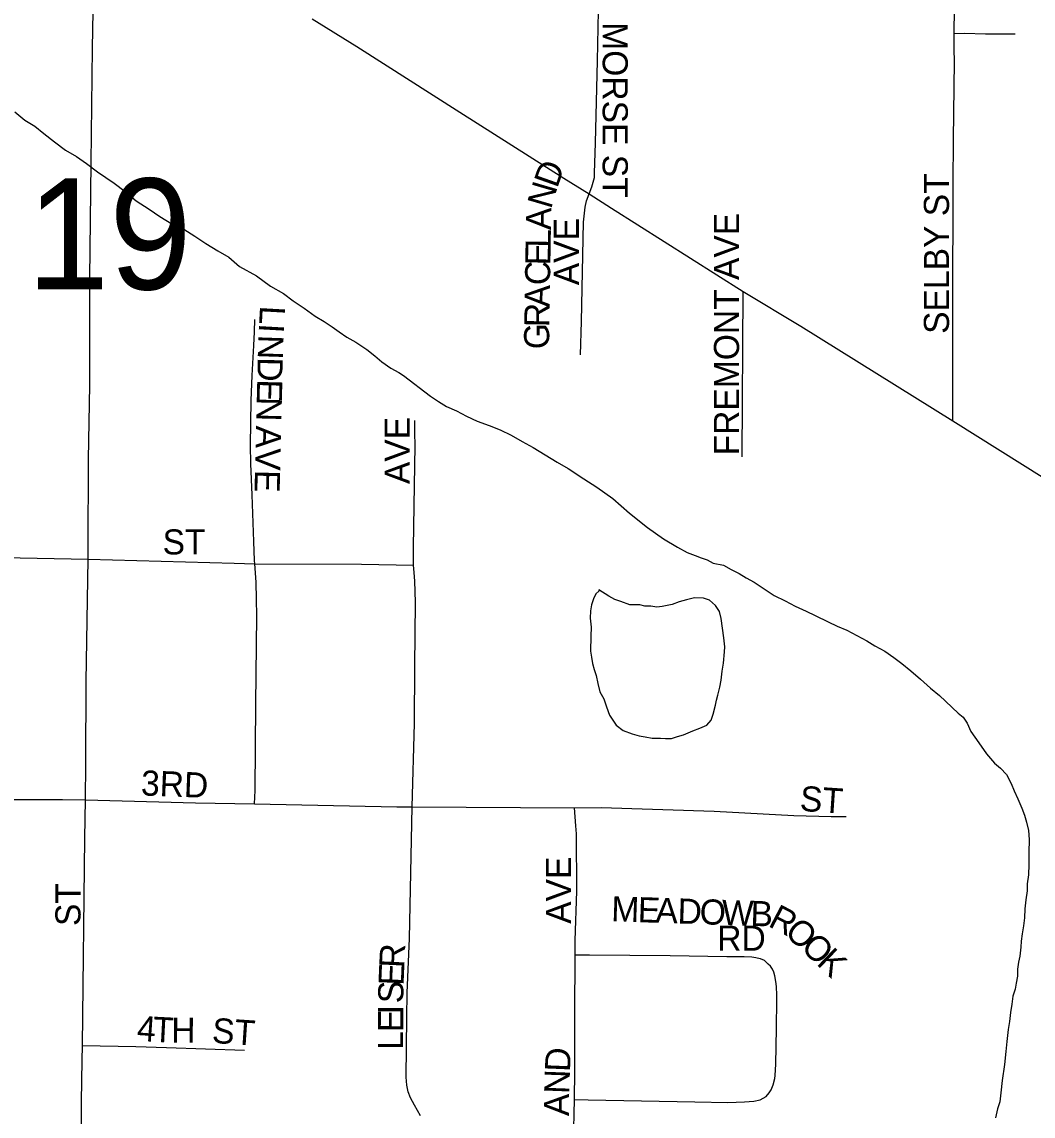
# Model space of a CAD drawing. Extents: x 0 to 68, y 0 to 52.9.
# Drawn here: x 26.5855 to 26.9534, y 19.9701 to 20.3682 of the extents above; entities that cross this region are included whole.
import ezdxf

# ---------------------------------------------------------------- set-up
doc = ezdxf.new("R2010")
doc.units = 0
for name, color, linetype in [('Default', 7, 'Continuous'), ('GM_X_Minor_Lake', 7, 'Continuous'), ('GM_X_Minor_River', 7, 'Continuous'), ('GM_X_State_Route', 7, 'Continuous')]:
    doc.layers.add(name, color=color, linetype=linetype)

msp = doc.modelspace()

# ---------------------------------------------------------------- linework, layer by layer
at = {"layer": 'Default'}
for points in [[(26.79187, 20.30572), (26.7928, 20.30816), (26.79384, 20.3116), (26.79388, 20.3132), (26.79413, 20.3242), (26.79486, 20.35403), (26.79524, 20.37222), (26.79541, 20.39198), (26.7955, 20.44059), (26.79526, 20.44697)], [(26.92461, 20.36398), (26.92485, 20.38245), (26.92493, 20.39015), (26.92584, 20.44929)], [(26.60962, 20.17275), (26.60965, 20.17615), (26.60981, 20.20915), (26.6102, 20.23606), (26.61029, 20.27503), (26.61066, 20.31699), (26.61117, 20.35872), (26.61151, 20.37881), (26.61143, 20.3998), (26.61161, 20.41979)], [(26.92413, 20.22306), (26.92417, 20.22986), (26.92418, 20.23224), (26.92416, 20.25584), (26.92417, 20.26477), (26.92434, 20.30903), (26.92442, 20.32559), (26.92478, 20.35377), (26.92466, 20.35831), (26.92461, 20.36398)], [(26.92461, 20.36398), (26.92839, 20.36408), (26.93607, 20.36385), (26.94687, 20.3639)], [(26.78874, 20.24715), (26.78905, 20.25927), (26.78976, 20.29532), (26.79037, 20.30086), (26.79091, 20.30317), (26.79187, 20.30572)], [(26.84749, 20.20996), (26.84795, 20.27013)], [(26.67021, 20.17108), (26.67013, 20.1723), (26.66987, 20.17924), (26.66925, 20.19619), (26.66885, 20.20747), (26.66874, 20.21424), (26.66895, 20.23046), (26.66925, 20.23952), (26.66984, 20.25047), (26.67012, 20.25549), (26.67031, 20.25996)], [(26.728, 20.17051), (26.72802, 20.1771), (26.72834, 20.19956), (26.72859, 20.21398), (26.72851, 20.21886), (26.72842, 20.22319)], [(26.46851, 20.17593), (26.48771, 20.17546), (26.52637, 20.17455), (26.56616, 20.17362), (26.60962, 20.17275)], [(26.6086, 20.08514), (26.60874, 20.09825), (26.60891, 20.12822), (26.60962, 20.17275)], [(26.60962, 20.17275), (26.6628, 20.17129), (26.67021, 20.17108)], [(26.67018, 20.08368), (26.67036, 20.0886), (26.67062, 20.11997), (26.67094, 20.15212), (26.67088, 20.15821), (26.67072, 20.16436), (26.67021, 20.17108)], [(26.67021, 20.17108), (26.70907, 20.17094), (26.728, 20.17051)], [(26.72745, 20.08264), (26.72836, 20.11299), (26.72847, 20.13367), (26.72876, 20.15712), (26.72842, 20.16473), (26.72819, 20.16791), (26.728, 20.17051)], [(26.56319, 20.08544), (26.57184, 20.08527), (26.60026, 20.08536), (26.6086, 20.08514)], [(26.60758, 19.99587), (26.60841, 20.07128), (26.6086, 20.08514)], [(26.6086, 20.08514), (26.64871, 20.08406), (26.67018, 20.08368)], [(26.67018, 20.08368), (26.72197, 20.0827), (26.72745, 20.08264)], [(26.73053, 19.9702), (26.7283, 19.97412), (26.72685, 19.97676), (26.72602, 19.979), (26.72552, 19.98135), (26.72527, 19.98434), (26.7255, 20.00599), (26.72569, 20.01501), (26.72652, 20.03478), (26.72745, 20.08264)], [(26.72745, 20.08264), (26.78659, 20.08234)], [(26.78659, 20.08234), (26.79627, 20.08235), (26.83741, 20.08105), (26.86636, 20.0795), (26.87989, 20.07908), (26.88542, 20.07909)], [(26.78679, 20.02879), (26.78681, 20.03397), (26.78735, 20.05202), (26.78723, 20.07284), (26.78704, 20.07579), (26.78659, 20.08234)], [(26.78652, 19.97618), (26.7867, 19.98653), (26.7867, 19.99252), (26.78671, 20.00705), (26.78679, 20.02879)], [(26.78679, 20.02879), (26.79197, 20.02875), (26.82132, 20.02851), (26.84198, 20.02822), (26.84826, 20.02821), (26.8511, 20.02802), (26.85257, 20.02787), (26.85408, 20.02752), (26.85552, 20.02683), (26.85703, 20.02544)], [(26.85624, 19.97722), (26.85734, 19.97856), (26.85809, 19.97972), (26.85884, 19.98146), (26.85942, 19.98377), (26.85956, 19.98487), (26.85982, 19.98898), (26.86006, 20.00195), (26.8602, 20.01247), (26.86018, 20.01416), (26.85999, 20.01732), (26.85978, 20.01908), (26.8594, 20.02116), (26.85905, 20.02249), (26.85859, 20.02353), (26.85784, 20.02463), (26.85703, 20.02544)], [(26.60682, 19.90733), (26.60727, 19.95443), (26.60724, 19.97543), (26.60742, 19.99039), (26.60758, 19.99587)], [(26.60758, 19.99587), (26.62702, 19.99543), (26.63808, 19.99507), (26.66655, 19.99413)], [(26.78652, 19.97618), (26.79157, 19.97608), (26.83027, 19.97537), (26.84236, 19.9751), (26.8484, 19.97526), (26.85181, 19.97552), (26.8541, 19.97607), (26.85624, 19.97722)], [(26.78551, 19.90568), (26.78596, 19.9368), (26.78612, 19.95567), (26.78614, 19.96036), (26.78652, 19.97618)]]:
    msp.add_lwpolyline(points, dxfattribs=at)
at = {"layer": 'GM_X_Minor_Lake'}
for points in [[(26.79903, 20.15927), (26.79541, 20.16154), (26.7954, 20.16117), (26.79428, 20.1601), (26.79351, 20.15828), (26.79273, 20.1561), (26.79232, 20.15391), (26.79227, 20.15134), (26.79257, 20.14804), (26.7925, 20.14474), (26.79239, 20.13925), (26.79271, 20.13704), (26.79304, 20.13483), (26.79372, 20.13262), (26.79441, 20.13041), (26.79509, 20.12746), (26.79576, 20.12452), (26.79717, 20.12192), (26.79821, 20.11897), (26.79925, 20.11602), (26.80174, 20.1123), (26.80427, 20.11042), (26.80755, 20.10925), (26.8101, 20.10847), (26.81229, 20.10806), (26.81485, 20.10764), (26.81778, 20.10758), (26.81961, 20.10754), (26.82181, 20.1075), (26.82403, 20.10818), (26.82624, 20.10887), (26.82957, 20.11027), (26.83215, 20.11132), (26.83474, 20.11237), (26.83624, 20.11417), (26.83702, 20.11635), (26.83782, 20.11964), (26.83823, 20.12146), (26.83863, 20.12328), (26.83942, 20.1262), (26.83984, 20.12876), (26.84027, 20.13205), (26.8407, 20.13497), (26.84115, 20.139), (26.84119, 20.14083), (26.84089, 20.14413), (26.83993, 20.15111), (26.83925, 20.15369), (26.83783, 20.15592), (26.83566, 20.1578), (26.83348, 20.15857), (26.83018, 20.15864), (26.82723, 20.15797), (26.82465, 20.15729), (26.82207, 20.15624), (26.82023, 20.15591), (26.81839, 20.15558), (26.81655, 20.15525), (26.81435, 20.15566), (26.81216, 20.15571), (26.81033, 20.15611), (26.8085, 20.15615), (26.80667, 20.15618)], [(26.80667, 20.15618), (26.80339, 20.15735), (26.80121, 20.15813), (26.79903, 20.15927)]]:
    msp.add_lwpolyline(points, dxfattribs=at)
at = {"layer": 'GM_X_Minor_River'}
for points in [[(26.58299, 20.33552), (26.5866, 20.33252), (26.59022, 20.33025), (26.59346, 20.32761), (26.59744, 20.3246), (26.60141, 20.32159), (26.60539, 20.31931), (26.60901, 20.31667), (26.61298, 20.31366), (26.61913, 20.3095), (26.6231, 20.30649), (26.62706, 20.30311), (26.63177, 20.30009), (26.63575, 20.29744)], [(26.63575, 20.29744), (26.64009, 20.29479), (26.64445, 20.29287), (26.64843, 20.29022), (26.65241, 20.28758), (26.65676, 20.28492), (26.66075, 20.28264), (26.66471, 20.27926), (26.67087, 20.27584), (26.67593, 20.27207), (26.68064, 20.26941), (26.68425, 20.26677), (26.68823, 20.26413), (26.69221, 20.26112), (26.69547, 20.25922), (26.69836, 20.25733), (26.70089, 20.25544), (26.70378, 20.25355), (26.70704, 20.25165), (26.71103, 20.24901), (26.71391, 20.24675), (26.71643, 20.2445), (26.71969, 20.24224), (26.72259, 20.24071), (26.7244, 20.23958), (26.73415, 20.23205), (26.73704, 20.23016), (26.73994, 20.22827), (26.74357, 20.22673), (26.7472, 20.22482), (26.75119, 20.22291), (26.75556, 20.22135), (26.75956, 20.21981), (26.76356, 20.2179), (26.76754, 20.21561), (26.77153, 20.21334), (26.77588, 20.21068), (26.78022, 20.20803), (26.78421, 20.20575), (26.79, 20.20197), (26.7947, 20.19894), (26.80048, 20.19479), (26.80661, 20.18954), (26.8131, 20.18428), (26.81889, 20.18013), (26.82396, 20.17709), (26.82758, 20.17519), (26.83049, 20.17403), (26.83268, 20.17325), (26.83486, 20.17247), (26.83704, 20.17133), (26.84069, 20.17053), (26.84359, 20.169), (26.84649, 20.16748), (26.84903, 20.16596), (26.85193, 20.16443), (26.85518, 20.16217), (26.85916, 20.15952), (26.86316, 20.15761), (26.86678, 20.15571), (26.87078, 20.15379), (26.87405, 20.15226), (26.87877, 20.14996), (26.88204, 20.14843), (26.88567, 20.14689), (26.8893, 20.14499), (26.89293, 20.14308), (26.89582, 20.14119), (26.89945, 20.13929), (26.9027, 20.13702), (26.90559, 20.13477), (26.90884, 20.13213), (26.91244, 20.12913), (26.91604, 20.12576), (26.91929, 20.12312), (26.92612, 20.11676), (26.92793, 20.11526), (26.92935, 20.11303), (26.93075, 20.11007), (26.9336, 20.10598), (26.93645, 20.10189), (26.93932, 20.09853), (26.94148, 20.09666), (26.94364, 20.09441), (26.9454, 20.09108), (26.94645, 20.08849), (26.94785, 20.08553), (26.94925, 20.0822), (26.9503, 20.07962), (26.95098, 20.07704), (26.95166, 20.07409), (26.95196, 20.07079), (26.95186, 20.06602), (26.95177, 20.06163), (26.9517, 20.05796), (26.95126, 20.05467), (26.95121, 20.05211), (26.95078, 20.04882), (26.95034, 20.04553), (26.95028, 20.04223), (26.94985, 20.03931)], [(26.94985, 20.03931), (26.94942, 20.03638), (26.94901, 20.03383), (26.94896, 20.03163), (26.94853, 20.02834), (26.94812, 20.02615), (26.9477, 20.02359), (26.94765, 20.02103), (26.94723, 20.01847), (26.94682, 20.01628), (26.94603, 20.01373), (26.94561, 20.0108), (26.94518, 20.00788), (26.94475, 20.00459), (26.94432, 20.00167), (26.94387, 19.99728), (26.94343, 19.99362), (26.94296, 19.98887), (26.94211, 19.98302), (26.94166, 19.97863), (26.94122, 19.97534), (26.94044, 19.97279), (26.93964, 19.96951)]]:
    msp.add_lwpolyline(points, dxfattribs=at)
at = {"layer": 'GM_X_State_Route'}
msp.add_lwpolyline([(26.6911, 20.36937), (26.70734, 20.35923), (26.74486, 20.3354), (26.78264, 20.31138), (26.79187, 20.30572), (26.80003, 20.3005), (26.84795, 20.27013), (26.86884, 20.25747), (26.92413, 20.22306), (26.9577, 20.20216), (26.97465, 20.1921), (27.00304, 20.1735), (27.01599, 20.16527), (27.03831, 20.15106), (27.08678, 20.12076), (27.11862, 20.10048), (27.14408, 20.08467), (27.17493, 20.06535), (27.18918, 20.05642), (27.20946, 20.04364), (27.2608, 20.01143), (27.31095, 19.97997), (27.32058, 19.97382)], dxfattribs=at)

# ---------------------------------------------------------------- texts
at = {"layer": 'Default'}
for s, height, rotation, p in [('MORSE ST', 0.009135, 270, (26.79679, 20.36809)), ('D', 0.00914, 70.549, (26.78022, 20.30746)), ('19', 0.040379, 0, (26.58726, 20.27088)), ('SELBY ST', 0.009135, 90, (26.92278, 20.25473)), ('N', 0.00914, 73.6733, (26.778, 20.29987)), ('A', 0.00914, 89.0819, (26.77797, 20.29247)), ('AVE', 0.009135, 90, (26.78816, 20.27242)), ('FREMONT AVE', 0.0091354, 90, (26.84641, 20.21052)), ('L', 0.00914, 89.0711, (26.77786, 20.28604)), ('E', 0.00914, 89.0711, (26.77776, 20.27961)), ('C', 0.00914, 89.0771, (26.77764, 20.27238)), ('A', 0.00914, 89.0819, (26.77751, 20.26434)), ('L', 0.00914, 266.8838, (26.67218, 20.26509)), ('R', 0.00914, 89.0771, (26.7774, 20.25711)), ('I', 0.00914, 266.8517, (26.67183, 20.25867)), ('G', 0.00914, 89.0819, (26.77727, 20.24907)), ('N', 0.00914, 268.045, (26.6716, 20.25445)), ('D', 0.00914, 268.8218, (26.67132, 20.24628)), ('E', 0.00914, 268.5795, (26.67115, 20.23825)), ('N', 0.00914, 268.5966, (26.67099, 20.23181)), ('AVE', 0.009135, 90, (26.72662, 20.20007)), ('A', 0.00914, 268.5853, (26.67074, 20.22136)), ('V', 0.00914, 268.5966, (26.67054, 20.21332)), ('E', 0.00914, 268.5795, (26.67034, 20.20529)), ('ST', 0.009135, 0, (26.6367, 20.17446)), ('3RD', 0.009135, 357.7987, (26.62872, 20.08683)), ('ST', 0.009135, 356.1888, (26.86834, 20.0812)), ('AVE', 0.009135, 90, (26.78531, 20.04009)), ('ST', 0.009135, 90, (26.60684, 20.03929)), ('M', 0.00914, 358.1236, (26.79981, 20.04101)), ('E', 0.00914, 358.1599, (26.80946, 20.04069)), ('A', 0.00914, 358.12, (26.81589, 20.04048)), ('D', 0.00914, 358.1463, (26.82393, 20.04022)), ('O', 0.00914, 358.12, (26.83196, 20.03996)), ('W', 0.00914, 358.1408, (26.84, 20.03969)), ('B', 0.00914, 358.1297, (26.85044, 20.03935)), ('R', 0.00914, 332.3489, (26.85663, 20.03939)), ('O', 0.00914, 318.263, (26.86256, 20.03637)), ('RD', 0.009135, 0, (26.83848, 20.03028)), ('O', 0.00914, 316.1282, (26.86849, 20.03108)), ('R', 0.00914, 87.4007, (26.72461, 20.0239)), ('K', 0.00914, 316.1307, (26.87428, 20.02551)), ('E', 0.00914, 87.622, (26.72434, 20.01748)), ('S', 0.00914, 88.9618, (26.72422, 20.01111)), ('I', 0.00914, 89.9573, (26.72422, 20.00713)), ('4', 0.00914, 356.0323, (26.62718, 19.99759)), ('T', 0.00914, 357.0939, (26.63297, 19.99719)), ('H', 0.00914, 359.5719, (26.63983, 19.99685)), ('ST', 0.009135, 356.1879, (26.6545, 19.99679)), ('E', 0.00914, 89.9453, (26.72422, 20.0007)), ('L', 0.00914, 89.9727, (26.72421, 19.99427)), ('D', 0.00914, 87.726, (26.78489, 19.98612)), ('N', 0.00914, 87.9452, (26.7846, 19.9781)), ('A', 0.00914, 89.3879, (26.78452, 19.97012))]:
    msp.add_text(s, height=height, rotation=rotation, dxfattribs=at).set_placement(p)

doc.saveas('drawing.dxf')
